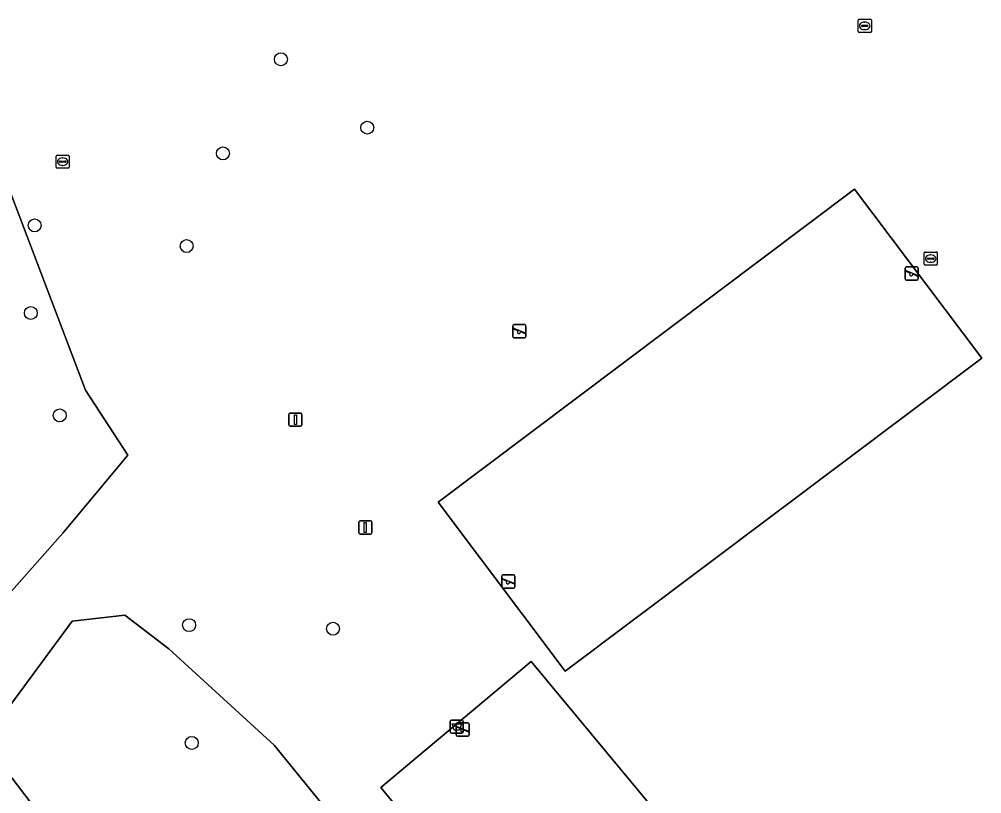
# Model space of a CAD drawing. Extents: x 158031 to 159244, y 380104 to 381214.
# Drawn here: x 158485.7 to 158558.5, y 380367.3 to 380425.9 of the extents above; entities that cross this region are included whole.
import ezdxf

# ---------------------------------------------------------------- set-up
doc = ezdxf.new("R2010")
doc.units = 0
for name, color, linetype in [('IMGEO_Afvalbak', 7, 'Continuous'), ('IMGEO_Boom', 7, 'Continuous'), ('IMGEO_Groenvoorziening', 7, 'Continuous'), ('IMGEO_Loofbos', 7, 'Continuous'), ('IMGEO_Rioolput', 7, 'Continuous'), ('IMGEO_Speelvoorziening', 7, 'Continuous'), ('IMGEO_Terreindeel_gesloten', 7, 'Continuous'), ('IMGEO_Vlaggenmast', 7, 'Continuous')]:
    doc.layers.add(name, color=color, linetype=linetype)

msp = doc.modelspace()

# ---------------------------------------------------------------- linework, layer by layer
at = {"layer": 'IMGEO_Afvalbak'}
for p, q in [((158518.248, 380371.938), (158518.248, 380372.738)), ((158518.248, 380372.738), (158518.248, 380371.938)), ((158518.348, 380372.838), (158519.138, 380372.838)), ((158519.138, 380372.838), (158518.348, 380372.838)), ((158519.238, 380372.738), (158519.238, 380371.938)), ((158519.238, 380371.938), (158519.238, 380372.738)), ((158519.138, 380371.838), (158518.348, 380371.838)), ((158518.348, 380371.838), (158519.138, 380371.838))]:
    msp.add_line(p, q, dxfattribs=at)
msp.add_lwpolyline([(158518.391, 380372.552), (158519.095, 380372.552), (158518.946, 380372.082), (158518.54, 380372.082), (158518.391, 380372.552)], dxfattribs=at)
for centre, start, end in [((158518.348, 380372.738), 90, 180), ((158518.348, 380372.738), 90, 180), ((158519.138, 380372.738), 0, 90), ((158519.138, 380372.738), 360, 90), ((158518.348, 380371.938), 180, 270), ((158518.348, 380371.938), 180, 270), ((158519.138, 380371.938), 270, 0), ((158519.138, 380371.938), 270, 0)]:
    msp.add_arc(centre, 0.1, start, end, dxfattribs=at)
at = {"layer": 'IMGEO_Boom'}
for centre in [(158505.444, 380422.831), (158511.978, 380417.656), (158501.061, 380415.707), (158486.815, 380410.259), (158498.314, 380408.695), (158486.528, 380403.631), (158488.714, 380395.884), (158498.5, 380380.016), (158509.386, 380379.745), (158498.704, 380371.105)]:
    msp.add_circle(centre, 0.489, dxfattribs=at)
at = {"layer": 'IMGEO_Groenvoorziening'}
for points in [[(158488.943, 380386.968), (158479.231, 380376.025), (158458.621, 380403.718), (158460.524, 380406.266), (158465.545, 380407.38), (158470.601, 380411.315), (158484.931, 380412.888), (158490.669, 380397.789), (158493.862, 380392.875)], [(158548.843, 380413.008), (158558.46, 380400.22), (158526.954, 380376.526), (158517.337, 380389.313)], [(158517.337, 380389.313), (158526.954, 380376.526), (158558.46, 380400.22), (158548.843, 380413.008)], [(158504.923, 380370.928), (158515.621, 380357.803), (158519.466, 380348.394), (158517.453, 380342.905), (158512.611, 380339.421), (158523.74, 380324.894), (158522.037, 380318.793), (158519.937, 380319.894), (158521.169, 380324.355), (158510.99, 380338.109), (158509.282, 380336.794), (158482.95, 380371.238), (158489.652, 380380.324), (158493.628, 380380.759), (158496.972, 380378.213)], [(158524.383, 380377.27), (158540.288, 380358.094), (158528.728, 380348.569), (158513.006, 380367.726)]]:
    msp.add_lwpolyline(points, close=True, dxfattribs=at)
at = {"layer": 'IMGEO_Loofbos'}
msp.add_lwpolyline([(158488.943, 380386.968), (158493.862, 380392.875), (158490.669, 380397.789), (158484.931, 380412.888), (158470.601, 380411.315), (158465.545, 380407.38), (158460.524, 380406.266), (158458.621, 380403.718), (158479.231, 380376.025)], close=True, dxfattribs=at)
msp.add_lwpolyline([(158502.237, 380352.962), (158511.71, 380340.597), (158512.611, 380339.421), (158517.453, 380342.905), (158519.466, 380348.394), (158515.621, 380357.803), (158504.923, 380370.928), (158496.972, 380378.213), (158493.628, 380380.759), (158489.652, 380380.324), (158482.95, 380371.238), (158509.282, 380336.794), (158510.99, 380338.109), (158510.092, 380339.322), (158500.996, 380351.612), (158500.817, 380352.087), (158500.866, 380352.592)], dxfattribs=at)
at = {"layer": 'IMGEO_Rioolput'}
for p, q in [((158549.107, 380424.932), (158549.107, 380425.784)), ((158549.182, 380425.858), (158550.034, 380425.858)), ((158549.595, 380425.638), (158549.62, 380425.638)), ((158550.108, 380425.784), (158550.108, 380424.932)), ((158550.034, 380424.858), (158549.182, 380424.858)), ((158549.366, 380425.352), (158549.366, 380425.364)), ((158549.804, 380425.315), (158549.406, 380425.315)), ((158549.409, 380425.401), (158549.807, 380425.401)), ((158549.618, 380425.078), (158549.593, 380425.078)), ((158549.85, 380425.364), (158549.85, 380425.352)), ((158488.436, 380414.657), (158488.436, 380415.509)), ((158488.511, 380415.583), (158489.363, 380415.583)), ((158488.924, 380415.363), (158488.949, 380415.363)), ((158489.437, 380415.509), (158489.437, 380414.657)), ((158489.363, 380414.583), (158488.511, 380414.583)), ((158488.695, 380415.077), (158488.695, 380415.089)), ((158489.133, 380415.04), (158488.735, 380415.04)), ((158488.738, 380415.126), (158489.136, 380415.126)), ((158488.947, 380414.803), (158488.922, 380414.803)), ((158489.179, 380415.089), (158489.179, 380415.077)), ((158554.098, 380407.322), (158554.098, 380408.174)), ((158554.173, 380408.248), (158555.025, 380408.248)), ((158554.586, 380408.028), (158554.611, 380408.028)), ((158555.099, 380408.174), (158555.099, 380407.322)), ((158555.025, 380407.248), (158554.173, 380407.248)), ((158554.357, 380407.742), (158554.357, 380407.754)), ((158554.795, 380407.705), (158554.397, 380407.705)), ((158554.4, 380407.791), (158554.798, 380407.791)), ((158554.609, 380407.468), (158554.584, 380407.468)), ((158554.841, 380407.754), (158554.841, 380407.742))]:
    msp.add_line(p, q, dxfattribs=at)
for points in [[(158549.107, 380424.932), (158549.107, 380425.784)], [(158549.182, 380425.858), (158550.034, 380425.858)], [(158550.108, 380425.784), (158550.108, 380424.932)], [(158550.034, 380424.858), (158549.182, 380424.858)], [(158488.436, 380414.657), (158488.436, 380415.509)], [(158488.511, 380415.583), (158489.363, 380415.583)], [(158489.437, 380415.509), (158489.437, 380414.657)], [(158489.363, 380414.583), (158488.511, 380414.583)], [(158554.098, 380407.322), (158554.098, 380408.174)], [(158554.173, 380408.248), (158555.025, 380408.248)], [(158555.099, 380408.174), (158555.099, 380407.322)], [(158555.025, 380407.248), (158554.173, 380407.248)]]:
    msp.add_lwpolyline(points, dxfattribs=at)
for centre, radius, start, end in [((158549.184, 380425.782), 0.0765, 91.55205, 178.44795), ((158549.184, 380425.782), 0.0765, 91.55205, 178.44795), ((158550.032, 380425.782), 0.0765, 1.55205, 88.44795), ((158550.032, 380425.782), 0.0765, 1.55205, 88.44795), ((158549.184, 380424.934), 0.0765, 181.55205, 268.44795), ((158549.184, 380424.934), 0.0765, 181.55205, 268.44795), ((158549.406, 380425.361), 0.0403, 85.87752, 175.75265), ((158549.403, 380425.351), 0.0366, 178.93798, 274.71019), ((158549.807, 380425.358), 0.043, 264.86636, 352.45326), ((158549.811, 380425.363), 0.0386, 1.73085, 96.63898), ((158550.032, 380424.934), 0.0765, 271.55205, 358.44795), ((158550.032, 380424.934), 0.0765, 271.55205, 358.44795), ((158488.513, 380415.507), 0.0765, 91.55205, 178.44795), ((158488.513, 380415.507), 0.0765, 91.55205, 178.44795), ((158489.361, 380415.507), 0.0765, 1.55205, 88.44795), ((158489.361, 380415.507), 0.0765, 1.55205, 88.44795), ((158488.513, 380414.659), 0.0765, 181.55205, 268.44795), ((158488.513, 380414.659), 0.0765, 181.55205, 268.44795), ((158488.735, 380415.086), 0.0403, 85.87752, 175.75265), ((158488.732, 380415.076), 0.0366, 178.93798, 274.71019), ((158489.136, 380415.083), 0.043, 264.86636, 352.45326), ((158489.14, 380415.088), 0.0386, 1.73085, 96.63898), ((158489.361, 380414.659), 0.0765, 271.55205, 358.44795), ((158489.361, 380414.659), 0.0765, 271.55205, 358.44795), ((158554.175, 380408.172), 0.0765, 91.55205, 178.44795), ((158554.175, 380408.172), 0.0765, 91.55205, 178.44795), ((158555.023, 380408.172), 0.0765, 1.55205, 88.44795), ((158555.023, 380408.172), 0.0765, 1.55205, 88.44795), ((158554.175, 380407.324), 0.0765, 181.55205, 268.44795), ((158554.175, 380407.324), 0.0765, 181.55205, 268.44795), ((158554.397, 380407.751), 0.0403, 85.87752, 175.75265), ((158554.394, 380407.741), 0.0366, 178.93798, 274.71019), ((158554.798, 380407.748), 0.043, 264.86636, 352.45326), ((158554.802, 380407.753), 0.0386, 1.73085, 96.63898), ((158555.023, 380407.324), 0.0765, 271.55205, 358.44795), ((158555.023, 380407.324), 0.0765, 271.55205, 358.44795)]:
    msp.add_arc(centre, radius, start, end, dxfattribs=at)
for centre, major_axis, ratio, start_param, end_param in [((158549.594, 380425.358), (-0.387, 0.002), 0.722429, 4.712389, 7.853982), ((158549.619, 380425.358), (-0.39, 0.002), 0.717154, 1.570796, 4.712389), ((158488.923, 380415.083), (-0.387, 0.002), 0.722429, 4.712389, 7.853982), ((158488.948, 380415.083), (-0.39, 0.002), 0.717154, 1.570796, 4.712389), ((158554.585, 380407.748), (-0.387, 0.002), 0.722429, 4.712389, 7.853982), ((158554.61, 380407.748), (-0.39, 0.002), 0.717154, 1.570796, 4.712389)]:
    msp.add_ellipse(centre, major_axis=major_axis, ratio=ratio, start_param=start_param, end_param=end_param, dxfattribs=at)
at = {"layer": 'IMGEO_Speelvoorziening'}
for p, q in [((158552.662, 380406.214), (158552.662, 380407.014)), ((158552.662, 380407.014), (158552.662, 380406.214)), ((158553.045, 380406.642), (158552.706, 380406.779)), ((158552.731, 380406.839), (158553.607, 380406.486)), ((158552.762, 380407.114), (158553.552, 380407.114)), ((158553.552, 380407.114), (158552.762, 380407.114)), ((158553.583, 380406.426), (158553.243, 380406.563)), ((158553.652, 380407.014), (158553.652, 380406.214)), ((158553.652, 380406.214), (158553.652, 380407.014)), ((158553.552, 380406.114), (158552.762, 380406.114)), ((158552.762, 380406.114), (158553.552, 380406.114)), ((158522.989, 380401.852), (158522.989, 380402.652)), ((158522.989, 380402.652), (158522.989, 380401.852)), ((158523.372, 380402.28), (158523.033, 380402.417)), ((158523.058, 380402.477), (158523.934, 380402.124)), ((158523.089, 380402.752), (158523.879, 380402.752)), ((158523.879, 380402.752), (158523.089, 380402.752)), ((158523.91, 380402.064), (158523.57, 380402.201)), ((158523.979, 380402.652), (158523.979, 380401.852)), ((158523.979, 380401.852), (158523.979, 380402.652)), ((158523.879, 380401.752), (158523.089, 380401.752)), ((158523.089, 380401.752), (158523.879, 380401.752)), ((158522.145, 380382.919), (158522.145, 380383.719)), ((158522.145, 380383.719), (158522.145, 380382.919)), ((158522.528, 380383.347), (158522.189, 380383.484)), ((158522.214, 380383.544), (158523.09, 380383.191)), ((158522.245, 380383.819), (158523.035, 380383.819)), ((158523.035, 380383.819), (158522.245, 380383.819)), ((158523.066, 380383.131), (158522.726, 380383.268)), ((158523.135, 380383.719), (158523.135, 380382.919)), ((158523.135, 380382.919), (158523.135, 380383.719)), ((158523.035, 380382.819), (158522.245, 380382.819)), ((158522.245, 380382.819), (158523.035, 380382.819)), ((158518.7, 380371.723), (158518.7, 380372.523)), ((158518.7, 380372.523), (158518.7, 380371.723)), ((158518.769, 380372.348), (158519.645, 380371.995)), ((158518.8, 380372.623), (158519.59, 380372.623)), ((158519.59, 380372.623), (158518.8, 380372.623)), ((158519.69, 380372.523), (158519.69, 380371.723)), ((158519.69, 380371.723), (158519.69, 380372.523)), ((158519.083, 380372.151), (158518.744, 380372.288)), ((158519.59, 380371.623), (158518.8, 380371.623)), ((158518.8, 380371.623), (158519.59, 380371.623)), ((158519.621, 380371.935), (158519.281, 380372.072))]:
    msp.add_line(p, q, dxfattribs=at)
for centre, radius, start, end in [((158552.762, 380407.014), 0.1, 90, 180), ((158552.762, 380407.014), 0.1, 90, 180), ((158552.719, 380406.809), 0.0327, 68.07798, 248.07798), ((158553.124, 380406.552), 0.12, 130.99278, 5.16318), ((158553.552, 380407.014), 0.1, 0, 90), ((158553.552, 380407.014), 0.1, 360, 90), ((158552.762, 380406.214), 0.1, 180, 270), ((158552.762, 380406.214), 0.1, 180, 270), ((158553.552, 380406.214), 0.1, 270, 0), ((158553.552, 380406.214), 0.1, 270, 0), ((158553.595, 380406.456), 0.0327, 248.07798, 68.07798), ((158523.089, 380402.652), 0.1, 90, 180), ((158523.089, 380402.652), 0.1, 90, 180), ((158523.046, 380402.447), 0.0327, 68.07798, 248.07798), ((158523.451, 380402.19), 0.12, 130.99278, 5.16318), ((158523.879, 380402.652), 0.1, 0, 90), ((158523.879, 380402.652), 0.1, 360, 90), ((158523.089, 380401.852), 0.1, 180, 270), ((158523.089, 380401.852), 0.1, 180, 270), ((158523.879, 380401.852), 0.1, 270, 0), ((158523.879, 380401.852), 0.1, 270, 0), ((158523.922, 380402.094), 0.0327, 248.07798, 68.07798), ((158522.245, 380383.719), 0.1, 90, 180), ((158522.245, 380383.719), 0.1, 90, 180), ((158522.202, 380383.514), 0.0327, 68.07798, 248.07798), ((158522.607, 380383.257), 0.12, 130.99278, 5.16318), ((158523.035, 380383.719), 0.1, 0, 90), ((158523.035, 380383.719), 0.1, 360, 90), ((158522.245, 380382.919), 0.1, 180, 270), ((158522.245, 380382.919), 0.1, 180, 270), ((158523.035, 380382.919), 0.1, 270, 0), ((158523.035, 380382.919), 0.1, 270, 0), ((158523.078, 380383.161), 0.0327, 248.07798, 68.07798), ((158518.8, 380372.523), 0.1, 90, 180), ((158518.8, 380372.523), 0.1, 90, 180), ((158518.757, 380372.318), 0.0327, 68.07798, 248.07798), ((158519.59, 380372.523), 0.1, 0, 90), ((158519.59, 380372.523), 0.1, 360, 90), ((158518.8, 380371.723), 0.1, 180, 270), ((158518.8, 380371.723), 0.1, 180, 270), ((158519.162, 380372.061), 0.12, 130.99278, 5.16318), ((158519.59, 380371.723), 0.1, 270, 0), ((158519.59, 380371.723), 0.1, 270, 0), ((158519.633, 380371.965), 0.0327, 248.07798, 68.07798)]:
    msp.add_arc(centre, radius, start, end, dxfattribs=at)
at = {"layer": 'IMGEO_Terreindeel_gesloten'}
msp.add_lwpolyline([(158540.288, 380358.094), (158524.383, 380377.27), (158513.006, 380367.726), (158528.728, 380348.569)], close=True, dxfattribs=at)
at = {"layer": 'IMGEO_Vlaggenmast'}
for p, q in [((158506.042, 380395.164), (158506.042, 380395.964)), ((158506.042, 380395.964), (158506.042, 380395.164)), ((158506.142, 380396.064), (158506.932, 380396.064)), ((158506.932, 380396.064), (158506.142, 380396.064)), ((158507.032, 380395.964), (158507.032, 380395.164)), ((158507.032, 380395.164), (158507.032, 380395.964)), ((158506.932, 380395.064), (158506.142, 380395.064)), ((158506.142, 380395.064), (158506.932, 380395.064)), ((158511.329, 380387.009), (158511.329, 380387.809)), ((158511.329, 380387.809), (158511.329, 380387.009)), ((158511.429, 380387.909), (158512.219, 380387.909)), ((158512.219, 380387.909), (158511.429, 380387.909)), ((158512.319, 380387.809), (158512.319, 380387.009)), ((158512.319, 380387.009), (158512.319, 380387.809)), ((158512.219, 380386.909), (158511.429, 380386.909)), ((158511.429, 380386.909), (158512.219, 380386.909))]:
    msp.add_line(p, q, dxfattribs=at)
for points in [[(158506.462, 380395.939), (158506.612, 380395.939), (158506.612, 380395.189), (158506.462, 380395.189), (158506.462, 380395.939)], [(158511.749, 380387.784), (158511.899, 380387.784), (158511.899, 380387.034), (158511.749, 380387.034), (158511.749, 380387.784)]]:
    msp.add_lwpolyline(points, dxfattribs=at)
for centre, start, end in [((158506.142, 380395.964), 90, 180), ((158506.142, 380395.964), 90, 180), ((158506.932, 380395.964), 0, 90), ((158506.932, 380395.964), 360, 90), ((158506.142, 380395.164), 180, 270), ((158506.142, 380395.164), 180, 270), ((158506.932, 380395.164), 270, 0), ((158506.932, 380395.164), 270, 0), ((158511.429, 380387.809), 90, 180), ((158511.429, 380387.809), 90, 180), ((158512.219, 380387.809), 0, 90), ((158512.219, 380387.809), 360, 90), ((158511.429, 380387.009), 180, 270), ((158511.429, 380387.009), 180, 270), ((158512.219, 380387.009), 270, 0), ((158512.219, 380387.009), 270, 0)]:
    msp.add_arc(centre, 0.1, start, end, dxfattribs=at)

doc.saveas('drawing.dxf')
